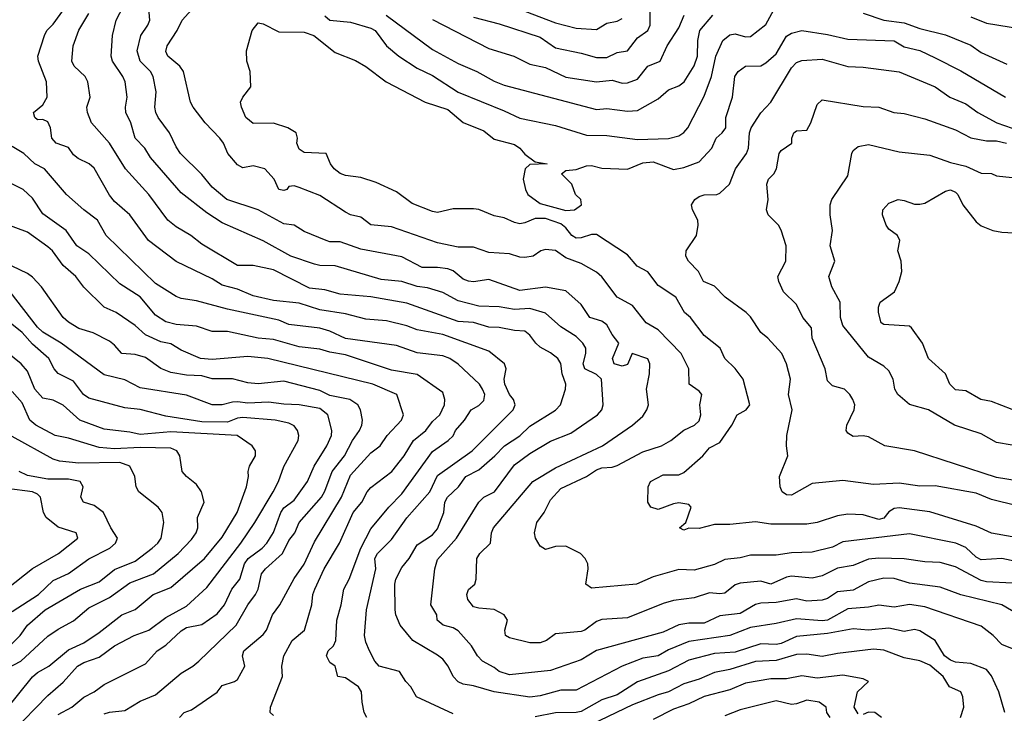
# Model space of a CAD drawing. Header units: metres. Extents: x -46681 to -43747, y -240911 to -237677.
# Tile 719 of 1056: x -46119 to -46023, y -238284 to -238216. Entities that reach past the tile are written whole.
import ezdxf

# ---------------------------------------------------------------- set-up
doc = ezdxf.new("R2010")
doc.units = ezdxf.units.M
doc.layers.add('CONTOUR_INDEX', color=1, linetype='Continuous')
doc.layers.add('CONTOUR_INTER', color=3, linetype='Continuous')

msp = doc.modelspace()

# ---------------------------------------------------------------- linework, layer by layer
at = {"layer": 'CONTOUR_INDEX'}
for points, elevation in [([(-46022.059, -238278.02), (-46023.595, -238277.386), (-46024.431, -238276.52), (-46025.595, -238275.61), (-46031.095, -238273.742), (-46032.595, -238273.501), (-46034.095, -238273.769), (-46035.595, -238273.553), (-46036.595, -238273.773), (-46038.595, -238273.929), (-46040.595, -238275.027), (-46041.095, -238275.102), (-46043.595, -238274.891), (-46045.595, -238275.367), (-46048.095, -238275.746), (-46050.099, -238276.52), (-46054.095, -238277.113), (-46056.095, -238277.915), (-46057.095, -238278.503), (-46058.595, -238278.723), (-46060.595, -238279.499), (-46065.095, -238281.855), (-46066.595, -238281.862), (-46068.595, -238282.403), (-46069.595, -238282.535), (-46073.095, -238282.02), (-46075.095, -238281.433), (-46076.095, -238281.278), (-46076.595, -238281.044), (-46077.095, -238280.507), (-46077.558, -238279.52), (-46078.095, -238278.844), (-46078.595, -238278.426), (-46081.03, -238277.02), (-46082.262, -238275.52), (-46082.674, -238274.52), (-46082.737, -238274.02), (-46082.764, -238271.52), (-46082.672, -238271.02), (-46082.095, -238269.896), (-46081.387, -238269.02), (-46080.595, -238267.682), (-46079.095, -238266.705), (-46078.595, -238266.119), (-46077.99, -238264.52), (-46077.898, -238263.52), (-46077.65, -238263.02), (-46076.555, -238262.02), (-46075.832, -238261.02), (-46074.595, -238260.377), (-46073.016, -238259.02), (-46072.062, -238258.02), (-46070.595, -238257.05), (-46069.595, -238256.124), (-46067.095, -238254.557), (-46066.629, -238254.02), (-46066.113, -238252.52), (-46066.086, -238252.02), (-46066.447, -238251.02), (-46066.595, -238249.988), (-46066.878, -238249.52), (-46067.595, -238248.95), (-46068.595, -238248.403), (-46069.031, -238248.02), (-46069.595, -238247.229), (-46070.095, -238246.853), (-46071.095, -238246.791), (-46072.595, -238246.478), (-46073.595, -238246.473), (-46075.095, -238246.011), (-46076.595, -238245.906), (-46081.595, -238244.121), (-46085.095, -238243.51), (-46088.095, -238243.249), (-46089.595, -238242.814), (-46091.095, -238242.65), (-46094.595, -238240.854), (-46096.595, -238240.434), (-46098.095, -238240.455), (-46101.595, -238238.377), (-46102.656, -238237.52), (-46104.095, -238236.674), (-46104.904, -238236.02), (-46106.765, -238233.52), (-46109.04, -238231.02), (-46110.595, -238228.52), (-46112.331, -238226.52), (-46112.74, -238225.52), (-46112.811, -238225.02), (-46112.484, -238224.02), (-46112.713, -238222.52), (-46112.97, -238222.02), (-46114.035, -238221.02), (-46114.271, -238220.52), (-46114.138, -238219.02), (-46113.595, -238217.485), (-46112.595, -238215.867)], 120), ([(-46075.095, -238216.227), (-46072.595, -238216.89), (-46068.595, -238218.194), (-46067.095, -238219.216), (-46064.595, -238219.735), (-46063.095, -238220.178), (-46062.095, -238220.149), (-46061.095, -238219.679), (-46060.095, -238219.527), (-46059.095, -238218.231), (-46058.088, -238217.52), (-46057.876, -238217.02), (-46057.879, -238215.52)], 120), ([(-46022.095, -238263.883), (-46024.595, -238263.263), (-46026.095, -238262.645), (-46030.095, -238261.944), (-46031.595, -238261.973), (-46033.595, -238261.664), (-46036.095, -238261.796), (-46039.095, -238261.41), (-46042.095, -238261.703), (-46044.095, -238262.842), (-46044.595, -238262.816), (-46045.019, -238262.52), (-46045.208, -238262.02), (-46045.269, -238261.02), (-46044.458, -238259.02), (-46044.589, -238258.02), (-46044.549, -238257.02), (-46044.03, -238254.52), (-46044.38, -238253.02), (-46044.201, -238251.52), (-46044.578, -238250.02), (-46045.052, -238249.02), (-46046.41, -238247.52), (-46047.095, -238246.976), (-46048.095, -238245.44), (-46048.503, -238245.02), (-46050.563, -238243.52), (-46051.595, -238242.46), (-46052.689, -238242.02), (-46053.159, -238241.02), (-46054.143, -238240.02), (-46054.381, -238239.52), (-46054.372, -238239.02), (-46053.356, -238237.52), (-46053.187, -238236.52), (-46053.221, -238236.02), (-46053.734, -238235.02), (-46053.835, -238234.52), (-46053.516, -238234.02), (-46053.095, -238233.708), (-46052.595, -238233.549), (-46051.381, -238233.52), (-46051.095, -238233.398), (-46050.137, -238232.52), (-46049.553, -238231.02), (-46048.497, -238229.52), (-46048.287, -238229.02), (-46048.194, -238227.52), (-46048.04, -238227.02), (-46047.095, -238225.557), (-46046.095, -238224.52), (-46044.095, -238221.165), (-46043.595, -238220.654), (-46043.095, -238220.461), (-46041.095, -238220.34), (-46038.595, -238221.032), (-46037.095, -238221.097), (-46033.595, -238221.553), (-46030.095, -238223.036), (-46028.664, -238224.02), (-46027.095, -238224.688), (-46025.914, -238225.52), (-46024.083, -238226.52), (-46021.095, -238227.572)], 125), ([(-46111.095, -238284.158), (-46110.595, -238283.985), (-46109.095, -238283.854), (-46107.595, -238282.944), (-46106.095, -238282.303), (-46103.595, -238280.182), (-46102.457, -238279.52), (-46101.874, -238279.02), (-46098.252, -238275.52), (-46097.095, -238273.52), (-46096.34, -238272.52), (-46096.097, -238272.02), (-46095.758, -238270.52), (-46095.395, -238270.02), (-46093.712, -238268.52), (-46093.095, -238267.276), (-46092.516, -238266.52), (-46092.102, -238265.52), (-46089.93, -238263.02), (-46089.595, -238262.453), (-46088.879, -238260.52), (-46087.666, -238259.02), (-46086.898, -238257.52), (-46086.23, -238256.52), (-46085.993, -238256.02), (-46085.931, -238255.52), (-46086.132, -238254.52), (-46086.378, -238254.02), (-46087.154, -238253.52), (-46089.095, -238253.134), (-46090.095, -238252.634), (-46093.595, -238251.739), (-46096.095, -238251.994), (-46097.095, -238251.9), (-46098.595, -238251.498), (-46100.595, -238251.499), (-46101.595, -238251.203), (-46103.095, -238251.138), (-46104.595, -238250.881), (-46105.595, -238250.479), (-46107.095, -238249.429), (-46108.095, -238249.117), (-46109.395, -238249.02), (-46110.095, -238248.211), (-46110.595, -238247.838), (-46112.168, -238247.02), (-46113.595, -238246.603), (-46114.595, -238245.959), (-46115.115, -238245.52), (-46117.211, -238242.52), (-46118.095, -238241.599), (-46118.595, -238241.21), (-46120.069, -238240.52)], 115), ([(-46120.291, -238277.52), (-46119.29, -238276.52), (-46118.586, -238275.52), (-46116.862, -238274.02), (-46113.421, -238272.02), (-46111.595, -238271.283), (-46110.095, -238270.096), (-46108.095, -238269.279), (-46106.438, -238268.02), (-46105.867, -238267.52), (-46105.56, -238267.02), (-46105.289, -238265.52), (-46105.442, -238264.52), (-46105.843, -238264.02), (-46107.718, -238262.52), (-46108.005, -238262.02), (-46108.116, -238261.02), (-46108.595, -238260), (-46109.595, -238259.669), (-46113.595, -238259.728), (-46115.455, -238259.52), (-46116.095, -238259.334), (-46120.095, -238257.119)], 110)]:
    msp.add_lwpolyline(points, dxfattribs=dict(at, elevation=elevation))
at = {"layer": 'CONTOUR_INTER'}
for points, elevation in [([(-46077.095, -238284.166), (-46080.657, -238282.52), (-46081.193, -238281.52), (-46081.696, -238281.02), (-46082.311, -238280.02), (-46084.282, -238279.52), (-46084.733, -238279.02), (-46085.236, -238278.02), (-46085.595, -238277.183), (-46085.718, -238276.52), (-46085.525, -238274.02), (-46084.612, -238270.02), (-46084.72, -238269.02), (-46084.451, -238268.52), (-46083.095, -238267.153), (-46081.595, -238265.055), (-46079.349, -238262.52), (-46078.595, -238260.909), (-46075.245, -238258.52), (-46071.23, -238254.52), (-46071.042, -238254.02), (-46071.194, -238253.52), (-46071.595, -238253.016), (-46072.031, -238252.02), (-46072.098, -238251.52), (-46071.916, -238250.52), (-46072.081, -238250.02), (-46073.595, -238248.815), (-46078.095, -238247.185), (-46080.595, -238246.711), (-46081.595, -238246.333), (-46083.595, -238245.836), (-46085.595, -238245.673), (-46087.595, -238245.155), (-46090.095, -238244.76), (-46092.095, -238244.12), (-46094.595, -238243.843), (-46096.595, -238243.395), (-46098.095, -238242.767), (-46099.595, -238242.378), (-46100.595, -238241.733), (-46104.095, -238240.053), (-46106.789, -238238.02), (-46108.614, -238235.52), (-46110.095, -238234.22), (-46110.595, -238233.598), (-46112.095, -238230.959), (-46112.581, -238230.52), (-46113.658, -238230.02), (-46114.095, -238229.646), (-46114.595, -238228.932), (-46115.791, -238228.52), (-46116.215, -238228.02), (-46116.328, -238227.02), (-46116.595, -238226.445), (-46117.095, -238226.214), (-46117.595, -238226.227), (-46117.859, -238226.02), (-46118.015, -238225.52), (-46117.095, -238224.764), (-46116.681, -238224.02), (-46116.727, -238222.52), (-46117.527, -238220.52), (-46117.585, -238220.02), (-46116.911, -238218.02), (-46116.69, -238217.52), (-46116.095, -238216.907), (-46114.706, -238215.02)], 119), ([(-46020.191, -238275.52), (-46023.595, -238273.529), (-46027.595, -238272.547), (-46029.595, -238271.809), (-46032.595, -238271.412), (-46034.095, -238270.974), (-46035.095, -238270.94), (-46036.595, -238271.286), (-46038.095, -238272.107), (-46039.595, -238272.269), (-46040.595, -238272.932), (-46041.095, -238273.078), (-46042.595, -238273.177), (-46043.595, -238272.96), (-46045.595, -238273.319), (-46047.095, -238273.373), (-46047.595, -238273.496), (-46049.095, -238274.392), (-46051.095, -238274.607), (-46052.595, -238275.324), (-46054.095, -238275.321), (-46055.095, -238275.487), (-46056.595, -238276.204), (-46063.095, -238278.001), (-46064.595, -238278.909), (-46067.595, -238279.924), (-46071.595, -238280.352), (-46072.595, -238280.044), (-46073.095, -238279.63), (-46074.22, -238279.02), (-46074.712, -238278.52), (-46075.308, -238277.52), (-46076.595, -238276.074), (-46077.095, -238275.774), (-46078.057, -238275.52), (-46078.643, -238275.02), (-46078.682, -238274.52), (-46079.244, -238273.52), (-46078.856, -238270.02), (-46078.595, -238269.111), (-46076.755, -238267.02), (-46074.574, -238263.52), (-46074.095, -238263.049), (-46073.059, -238262.52), (-46071.095, -238259.892), (-46069.595, -238258.765), (-46067.595, -238257.591), (-46065.595, -238256.786), (-46063.024, -238255.02), (-46062.595, -238254.52), (-46062.441, -238254.02), (-46062.629, -238251.52), (-46063.095, -238251.084), (-46064.256, -238250.52), (-46064.403, -238250.02), (-46064.141, -238249.02), (-46064.152, -238248.52), (-46064.434, -238248.02), (-46065.095, -238247.355), (-46066.595, -238246.416), (-46068.095, -238245.101), (-46069.595, -238244.651), (-46071.095, -238244.74), (-46072.595, -238244.482), (-46074.595, -238244.407), (-46076.595, -238243.88), (-46078.095, -238243.092), (-46079.595, -238242.613), (-46080.595, -238242.493), (-46082.095, -238242.001), (-46084.095, -238241.8), (-46088.595, -238240.481), (-46090.095, -238240.45), (-46090.595, -238240.331), (-46092.925, -238239.52), (-46095.595, -238238.035), (-46099.595, -238236.291), (-46101.095, -238235.301), (-46103.595, -238233.359), (-46106.595, -238229.908), (-46107.14, -238229.02), (-46108.073, -238228.02), (-46108.52, -238226.52), (-46108.994, -238225.52), (-46109.044, -238225.02), (-46108.871, -238224.02), (-46109.073, -238222.52), (-46109.273, -238222.02), (-46110.296, -238220.52), (-46110.433, -238220.02), (-46110.293, -238218.02), (-46109.948, -238216.52), (-46108.893, -238214.52)], 121), ([(-46022.595, -238271.414), (-46025.095, -238271.298), (-46025.595, -238271.159), (-46028.095, -238269.826), (-46029.595, -238269.404), (-46031.095, -238269.354), (-46033.095, -238269.045), (-46035.595, -238268.969), (-46036.595, -238269.092), (-46038.095, -238269.697), (-46039.595, -238269.962), (-46041.095, -238270.695), (-46042.095, -238270.922), (-46044.095, -238270.741), (-46044.595, -238270.842), (-46046.095, -238271.524), (-46047.095, -238271.213), (-46049.095, -238271.42), (-46049.595, -238271.6), (-46050.595, -238272.394), (-46051.095, -238272.468), (-46052.095, -238272.35), (-46053.595, -238272.856), (-46055.595, -238273.113), (-46056.595, -238273.391), (-46060.095, -238274.799), (-46062.595, -238274.98), (-46063.095, -238275.162), (-46064.234, -238276.02), (-46064.595, -238276.147), (-46067.095, -238276.361), (-46067.977, -238277.02), (-46068.595, -238277.235), (-46069.595, -238277.253), (-46071.595, -238276.751), (-46071.978, -238276.52), (-46072.046, -238276.02), (-46071.797, -238275.02), (-46072.095, -238274.52), (-46073.095, -238273.976), (-46074.595, -238273.866), (-46075.095, -238273.714), (-46075.657, -238273.02), (-46075.757, -238272.52), (-46075.595, -238272.035), (-46074.959, -238271.52), (-46074.838, -238271.02), (-46074.759, -238269.02), (-46074.468, -238268.52), (-46073.427, -238267.52), (-46073.35, -238266.52), (-46073.163, -238266.02), (-46069.312, -238261.52), (-46067.095, -238260.161), (-46062.523, -238258.02), (-46059.585, -238256.02), (-46058.595, -238255.135), (-46058.186, -238254.52), (-46058.024, -238254.02), (-46058.218, -238252.52), (-46057.94, -238251.02), (-46057.902, -238250.02), (-46058.095, -238249.562), (-46059.636, -238249.02), (-46060.095, -238250.114), (-46060.595, -238250.255), (-46061.373, -238250.02), (-46061.539, -238249.52), (-46060.932, -238248.02), (-46061.595, -238247.159), (-46062.095, -238246.216), (-46062.595, -238245.873), (-46063.75, -238245.52), (-46064.595, -238244.245), (-46066.095, -238242.921), (-46068.095, -238242.566), (-46070.595, -238242.871), (-46073.595, -238241.808), (-46075.095, -238242.028), (-46075.595, -238241.959), (-46076.095, -238241.765), (-46077.095, -238240.953), (-46077.595, -238240.769), (-46078.595, -238240.627), (-46080.095, -238240.637), (-46082.095, -238239.595), (-46086.095, -238238.861), (-46088.095, -238238.124), (-46089.095, -238238.132), (-46089.473, -238238.02), (-46091.595, -238237.142), (-46092.595, -238236.515), (-46093.595, -238236.368), (-46096.095, -238235.008), (-46099.147, -238234.02), (-46100.595, -238232.8), (-46101.595, -238231.57), (-46103.651, -238229.52), (-46104.095, -238228.882), (-46104.754, -238227.52), (-46105.858, -238226.02), (-46106.084, -238225.52), (-46106.156, -238225.02), (-46106.05, -238223.52), (-46106.329, -238222.02), (-46106.59, -238221.52), (-46107.594, -238220.52), (-46107.887, -238219.52), (-46107.537, -238218.02), (-46106.84, -238217.02), (-46106.661, -238216.52), (-46106.791, -238215.02)], 122), ([(-46021.595, -238269.436), (-46023.595, -238269.022), (-46025.595, -238269.14), (-46026.095, -238268.881), (-46027.095, -238267.95), (-46028.087, -238267.52), (-46032.595, -238266.622), (-46039.095, -238267.385), (-46040.095, -238267.899), (-46042.095, -238268.412), (-46044.095, -238268.453), (-46045.595, -238268.703), (-46048.095, -238268.7), (-46049.095, -238268.959), (-46050.595, -238269.108), (-46051.595, -238269.59), (-46053.595, -238270.14), (-46055.095, -238270.075), (-46057.595, -238270.796), (-46059.21, -238271.52), (-46063.595, -238271.918), (-46064.142, -238271.52), (-46063.916, -238270.02), (-46063.957, -238269.52), (-46064.226, -238269.02), (-46064.682, -238268.52), (-46066.095, -238267.829), (-46067.095, -238267.839), (-46068.095, -238268.141), (-46068.595, -238267.818), (-46069.056, -238267.02), (-46069.161, -238266.52), (-46068.94, -238265.52), (-46068.199, -238264.52), (-46067.595, -238263.31), (-46066.595, -238262.205), (-46064.095, -238261.012), (-46063.095, -238260.373), (-46062.595, -238260.167), (-46061.595, -238260.103), (-46061.095, -238259.934), (-46058.595, -238258.617), (-46056.782, -238258.02), (-46055.864, -238257.52), (-46054.595, -238256.507), (-46053.547, -238256.02), (-46053.095, -238255.578), (-46052.933, -238255.02), (-46053.016, -238254.02), (-46052.824, -238253.02), (-46053.095, -238252.684), (-46054.06, -238252.02), (-46054.116, -238250.52), (-46054.861, -238249.02), (-46057.095, -238246.705), (-46058.252, -238246.02), (-46059.595, -238244.353), (-46061.095, -238243.535), (-46062.595, -238241.544), (-46063.095, -238241.109), (-46064.595, -238240.261), (-46066.095, -238239.711), (-46067.095, -238238.984), (-46068.095, -238238.894), (-46068.545, -238239.02), (-46069.27, -238239.52), (-46070.095, -238239.674), (-46070.595, -238239.634), (-46071.595, -238239.293), (-46073.595, -238239.164), (-46075.095, -238238.655), (-46076.595, -238238.647), (-46078.595, -238238.246), (-46083.095, -238236.666), (-46085.095, -238236.478), (-46086.095, -238235.717), (-46087.095, -238235.495), (-46087.595, -238235.256), (-46090.095, -238233.629), (-46092.095, -238232.831), (-46092.595, -238232.687), (-46093.095, -238232.756), (-46093.314, -238233.02), (-46093.595, -238233.126), (-46094.095, -238233.042), (-46094.535, -238232.02), (-46095.457, -238231.02), (-46096.595, -238230.715), (-46097.595, -238230.908), (-46098.095, -238230.624), (-46099.06, -238229.52), (-46099.477, -238228.52), (-46099.821, -238228.02), (-46101.266, -238226.52), (-46102.418, -238225.02), (-46102.704, -238224.52), (-46103.374, -238221.52), (-46103.721, -238221.02), (-46104.899, -238220.02), (-46105.095, -238219.584), (-46104.97, -238219.02), (-46103.983, -238217.52), (-46103.495, -238216.52), (-46102.595, -238215.517)], 123), ([(-46089.595, -238216.115), (-46089.095, -238216.526), (-46087.095, -238216.713), (-46085.095, -238217.299), (-46084.69, -238217.52), (-46083.595, -238219.012), (-46082.364, -238220.02), (-46080.595, -238221.194), (-46079.095, -238221.924), (-46076.595, -238223.553), (-46072.095, -238225.352), (-46070.595, -238226.075), (-46067.095, -238226.805), (-46064.095, -238227.729), (-46062.095, -238227.774), (-46059.095, -238228.146), (-46056.095, -238228.053), (-46055.095, -238227.787), (-46054.595, -238227.472), (-46054.208, -238227.02), (-46052.595, -238223.942), (-46051.893, -238222.02), (-46051.459, -238220.02), (-46050.787, -238218.52), (-46050.095, -238217.949), (-46049.595, -238217.855), (-46048.595, -238218.134), (-46048.095, -238218.125), (-46046.595, -238216.945), (-46045.806, -238215.52)], 123), ([(-46083.621, -238216.02), (-46079.095, -238219.386), (-46076.595, -238220.745), (-46074.763, -238221.52), (-46073.095, -238222.472), (-46072.095, -238222.873), (-46063.095, -238225.232), (-46062.095, -238225.145), (-46060.095, -238225.382), (-46059.095, -238225.334), (-46057.095, -238224.179), (-46056.095, -238223.325), (-46055.095, -238222.923), (-46054.566, -238222.52), (-46053.595, -238220.97), (-46053.27, -238220.02), (-46053.226, -238218.52), (-46053.028, -238217.52), (-46051.751, -238216.02)], 122), ([(-46079.095, -238216.453), (-46073.595, -238219.275), (-46071.159, -238220.02), (-46069.595, -238220.808), (-46068.095, -238221.142), (-46066.095, -238222.084), (-46063.095, -238222.537), (-46061.595, -238222.369), (-46060.595, -238222.655), (-46060.095, -238222.645), (-46059.095, -238222.271), (-46058.09, -238221.02), (-46056.899, -238220.52), (-46056.222, -238219.02), (-46055.095, -238217.255), (-46054.564, -238216.02)], 121), ([(-46070.095, -238215.655), (-46067.095, -238216.797), (-46065.095, -238217.292), (-46063.095, -238217.422), (-46062.095, -238216.819), (-46061.095, -238216.633), (-46060.595, -238216.352)], 119), ([(-46037.095, -238215.835), (-46035.095, -238216.535), (-46033.095, -238216.792), (-46031.595, -238217.333), (-46029.095, -238217.954), (-46026.595, -238218.947), (-46025.595, -238219.662), (-46023.095, -238220.797)], 123), ([(-46026.595, -238216.21), (-46025.095, -238216.805), (-46020.67, -238217.52)], 122), ([(-46022.595, -238266.895), (-46024.595, -238266.539), (-46026.095, -238265.871), (-46030.595, -238264.467), (-46033.595, -238264.074), (-46034.095, -238264.125), (-46034.595, -238264.457), (-46035.095, -238265.099), (-46035.595, -238265.204), (-46037.095, -238264.752), (-46038.595, -238264.68), (-46039.595, -238264.855), (-46041.595, -238265.52), (-46042.595, -238265.677), (-46046.095, -238265.67), (-46047.595, -238265.449), (-46050.095, -238265.716), (-46051.595, -238265.708), (-46053.095, -238266.081), (-46054.095, -238266.074), (-46054.595, -238266.255), (-46055.026, -238266.02), (-46054.403, -238265.52), (-46053.878, -238264.02), (-46054.095, -238263.747), (-46055.095, -238263.599), (-46055.595, -238263.67), (-46057.095, -238264.222), (-46057.799, -238264.02), (-46058.1, -238263.52), (-46058.082, -238262.02), (-46057.831, -238261.52), (-46056.595, -238260.86), (-46055.095, -238260.869), (-46054.595, -238260.624), (-46052.737, -238259.02), (-46052.095, -238258.211), (-46051.095, -238257.707), (-46049.908, -238256.02), (-46049.389, -238255.02), (-46048.501, -238254.52), (-46048.144, -238254.02), (-46048.808, -238251.52), (-46049.595, -238250.479), (-46050.595, -238249.502), (-46051.055, -238248.52), (-46052.595, -238247.263), (-46053.956, -238245.52), (-46054.525, -238245.02), (-46055.363, -238243.52), (-46057.095, -238242.4), (-46058.095, -238241.063), (-46059.155, -238240.52), (-46060.095, -238239.418), (-46063.095, -238237.421), (-46063.595, -238237.408), (-46064.595, -238237.759), (-46065.095, -238237.779), (-46065.496, -238237.52), (-46066.095, -238236.78), (-46066.595, -238236.387), (-46068.095, -238235.864), (-46069.095, -238235.859), (-46070.095, -238236.301), (-46070.595, -238236.373), (-46071.095, -238236.266), (-46072.095, -238235.784), (-46073.095, -238235.6), (-46074.595, -238234.994), (-46075.095, -238234.918), (-46077.095, -238234.904), (-46078.595, -238235.263), (-46079.095, -238235.185), (-46081.095, -238234.386), (-46082.595, -238233.26), (-46084.595, -238232.336), (-46086.095, -238231.874), (-46087.595, -238231.684), (-46088.095, -238231.464), (-46088.683, -238231.02), (-46089.04, -238230.52), (-46089.458, -238229.52), (-46091.595, -238229.434), (-46092.095, -238229.092), (-46092.308, -238228.52), (-46092.256, -238228.02), (-46092.387, -238227.52), (-46093.192, -238227.02), (-46094.595, -238226.582), (-46096.595, -238226.598), (-46097.302, -238226.02), (-46097.732, -238225.02), (-46097.814, -238224.52), (-46097.58, -238224.02), (-46096.795, -238223.02), (-46096.89, -238221.52), (-46097.193, -238220.52), (-46097.228, -238219.52), (-46096.68, -238217.52), (-46096.095, -238216.797), (-46095.595, -238216.885), (-46094.095, -238217.669), (-46091.595, -238217.685), (-46090.682, -238218.02), (-46088.595, -238219.672), (-46086.595, -238220.468), (-46085.595, -238221.048), (-46083.625, -238222.52), (-46079.816, -238224.52), (-46077.595, -238225.239), (-46076.095, -238226.516), (-46074.095, -238227.299), (-46073.095, -238228.116), (-46071.095, -238228.642), (-46070.578, -238229.02), (-46070.095, -238229.595), (-46069.095, -238230.333), (-46067.913, -238230.52), (-46069.595, -238230.612), (-46070.072, -238231.02), (-46070.264, -238232.02), (-46070.043, -238233.02), (-46069.802, -238233.52), (-46068.595, -238234.386), (-46066.095, -238235.09), (-46065.249, -238235.02), (-46064.566, -238234.52), (-46064.65, -238234.02), (-46065.165, -238233.52), (-46065.507, -238232.52), (-46066.507, -238231.52), (-46066.095, -238231.169), (-46065.095, -238231.082), (-46064.095, -238230.716), (-46063.595, -238230.7), (-46062.595, -238230.946), (-46060.095, -238231.052), (-46058.595, -238230.436), (-46057.595, -238230.331), (-46055.595, -238231.081), (-46054.595, -238230.903), (-46053.095, -238230.329), (-46051.871, -238229.02), (-46051.424, -238228.02), (-46050.842, -238227.52), (-46050.486, -238227.02), (-46050.482, -238226.02), (-46049.831, -238224.02), (-46049.621, -238222.02), (-46049.283, -238221.52), (-46048.595, -238221.023), (-46047.095, -238220.976), (-46046.595, -238220.696), (-46045.595, -238219.792), (-46044.595, -238218.07), (-46044.095, -238217.777), (-46043.095, -238217.531), (-46040.595, -238217.908), (-46038.595, -238218.39), (-46034.095, -238218.543), (-46033.095, -238219.116), (-46031.595, -238219.472), (-46030.095, -238220.187), (-46027.595, -238221.457), (-46023.221, -238224.02)], 124), ([(-46022.095, -238261.45), (-46024.095, -238261.124), (-46032.095, -238258.51), (-46035.005, -238258.02), (-46036.595, -238257.14), (-46037.095, -238257.041), (-46038.095, -238257.109), (-46038.595, -238256.81), (-46038.76, -238256.52), (-46038.703, -238256.02), (-46037.983, -238254.52), (-46037.933, -238254.02), (-46038.125, -238253.52), (-46038.402, -238253.02), (-46038.939, -238252.52), (-46040.095, -238252.182), (-46040.595, -238251.695), (-46040.826, -238250.52), (-46042.071, -238247.52), (-46042.148, -238246.52), (-46042.992, -238245.52), (-46043.595, -238244.259), (-46044.884, -238243.02), (-46045.342, -238242.02), (-46045.418, -238241.52), (-46044.656, -238240.02), (-46044.627, -238238.52), (-46045.095, -238237.002), (-46045.371, -238236.52), (-46046.381, -238235.52), (-46046.526, -238235.02), (-46046.378, -238234.02), (-46046.49, -238232.52), (-46046.326, -238232.02), (-46045.831, -238231.52), (-46045.547, -238231.02), (-46045.291, -238229.52), (-46045.095, -238229.242), (-46044.046, -238228.52), (-46044.061, -238228.02), (-46043.867, -238227.52), (-46043.595, -238227.299), (-46042.595, -238227.251), (-46042.203, -238226.52), (-46041.595, -238224.738), (-46041.095, -238224.282), (-46037.095, -238224.938), (-46035.595, -238224.993), (-46034.102, -238225.52), (-46033.095, -238225.61), (-46031.095, -238226.146), (-46028.095, -238227.211), (-46026.595, -238227.994), (-46025.095, -238228.273), (-46024.095, -238228.277), (-46023.146, -238228.52)], 126), ([(-46022.595, -238257.953), (-46024.095, -238257.69), (-46025.595, -238256.869), (-46028.196, -238256.02), (-46030.75, -238254.52), (-46032.595, -238253.991), (-46033.733, -238253.02), (-46034.015, -238252.52), (-46034.176, -238251.52), (-46034.595, -238250.715), (-46035.095, -238250.259), (-46036.595, -238249.38), (-46039.095, -238246.292), (-46039.319, -238245.52), (-46039.351, -238244.02), (-46040.163, -238242.52), (-46040.443, -238241.52), (-46039.877, -238240.02), (-46040.332, -238238.52), (-46040.1, -238237.02), (-46040.338, -238235.52), (-46040.335, -238234.52), (-46040.15, -238234.02), (-46038.595, -238231.688), (-46038.208, -238229.52), (-46038.095, -238229.229), (-46037.595, -238228.832), (-46036.595, -238228.655), (-46033.595, -238229.376), (-46030.595, -238229.69), (-46028.595, -238230.416), (-46027.095, -238230.772), (-46025.595, -238231.454), (-46024.595, -238231.476), (-46024.095, -238231.689), (-46022.595, -238231.865)], 127), ([(-46085.501, -238284.52), (-46085.744, -238284.02), (-46085.962, -238283.02), (-46086.01, -238282.02), (-46086.317, -238281.52), (-46087.595, -238280.656), (-46088.331, -238280.52), (-46088.593, -238279.52), (-46089.095, -238279.148), (-46089.446, -238278.52), (-46089.254, -238278.02), (-46088.754, -238277.52), (-46088.517, -238277.02), (-46088.422, -238275.02), (-46087.995, -238273.52), (-46087.745, -238272.02), (-46087.234, -238271.02), (-46086.076, -238268.02), (-46085.095, -238266.118), (-46083.355, -238264.02), (-46082.095, -238262.711), (-46079.095, -238258.598), (-46077.567, -238257.52), (-46077.095, -238257.041), (-46076.864, -238256.52), (-46075.962, -238255.52), (-46075.32, -238254.52), (-46074.595, -238254.089), (-46074.095, -238253.606), (-46074.002, -238253.02), (-46074.226, -238252.52), (-46074.527, -238252.02), (-46076.595, -238250.065), (-46077.402, -238249.52), (-46078.095, -238249.255), (-46080.595, -238248.962), (-46082.595, -238248.254), (-46087.595, -238247.576), (-46089.095, -238246.846), (-46090.095, -238246.541), (-46093.095, -238246.197), (-46094.095, -238245.778), (-46099.095, -238244.71), (-46102.095, -238243.884), (-46103.595, -238243.663), (-46104.095, -238243.473), (-46106.095, -238242.195), (-46110.907, -238237.52), (-46111.744, -238236.02), (-46113.095, -238235.027), (-46114.783, -238233.52), (-46116.926, -238231.02), (-46117.862, -238230.52), (-46118.945, -238229.52), (-46120.095, -238228.843)], 118), ([(-46094.595, -238284.322), (-46094.926, -238284.02), (-46094.889, -238283.52), (-46093.716, -238280.52), (-46093.779, -238279.52), (-46093.592, -238278.52), (-46092.783, -238277.02), (-46091.585, -238276.02), (-46090.861, -238273.52), (-46090.75, -238272.52), (-46090.559, -238272.02), (-46089.67, -238270.02), (-46088.156, -238267.52), (-46086.832, -238264.52), (-46085.976, -238263.52), (-46085.459, -238262.52), (-46085.095, -238262.1), (-46083.063, -238260.52), (-46081.843, -238259.02), (-46080.935, -238257.52), (-46079.734, -238256.52), (-46079.095, -238255.653), (-46078.385, -238255.02), (-46077.927, -238254.02), (-46077.896, -238253.52), (-46078.095, -238252.833), (-46080.595, -238251.076), (-46083.095, -238250.643), (-46087.595, -238249.17), (-46089.095, -238248.906), (-46090.095, -238248.588), (-46092.095, -238248.366), (-46094.595, -238247.648), (-46096.095, -238247.547), (-46099.095, -238246.892), (-46100.595, -238246.865), (-46102.095, -238246.371), (-46104.095, -238246.201), (-46105.095, -238245.952), (-46106.095, -238245.29), (-46107.595, -238243.507), (-46109.595, -238242.231), (-46112.595, -238239.322), (-46113.787, -238238.52), (-46114.813, -238237.02), (-46117.095, -238235.422), (-46118.095, -238233.866), (-46119, -238233.02), (-46121.595, -238231.741)], 117), ([(-46022.595, -238254.482), (-46024.595, -238253.7), (-46025.632, -238253.52), (-46027.095, -238252.661), (-46028.095, -238252.561), (-46028.659, -238252.02), (-46029.095, -238251.01), (-46030.733, -238249.52), (-46031.33, -238248.02), (-46032.406, -238246.52), (-46032.595, -238246.351), (-46035.095, -238246.191), (-46035.35, -238246.02), (-46035.622, -238245.02), (-46035.625, -238244.52), (-46035.461, -238244.02), (-46034.065, -238243.02), (-46033.594, -238242.02), (-46033.329, -238241.02), (-46033.408, -238240.02), (-46033.737, -238239.02), (-46033.532, -238238.02), (-46033.751, -238237.52), (-46034.595, -238236.895), (-46034.88, -238236.52), (-46035.221, -238235.52), (-46035.199, -238235.02), (-46034.595, -238234.372), (-46033.702, -238234.02), (-46033.095, -238234.096), (-46032.095, -238234.457), (-46031.595, -238234.467), (-46031.095, -238234.359), (-46029.095, -238233.209), (-46028.595, -238233.065), (-46028.095, -238233.281), (-46027.889, -238233.52), (-46027.393, -238234.52), (-46026.095, -238236.2), (-46025.595, -238236.578), (-46024.479, -238237.02), (-46023.595, -238237.194), (-46017.595, -238237.524)], 128), ([(-46103.772, -238284.52), (-46103.324, -238284.02), (-46102.595, -238283.759), (-46100.095, -238282.055), (-46099.595, -238281.388), (-46098.415, -238281.02), (-46098.095, -238280.81), (-46097.381, -238279.52), (-46097.624, -238278.52), (-46097.5, -238278.02), (-46095.595, -238276.436), (-46095.278, -238276.02), (-46094.694, -238274.52), (-46093.966, -238273.52), (-46092.595, -238270.971), (-46091.595, -238269.553), (-46090.595, -238267.403), (-46087.973, -238263.02), (-46087.095, -238260.906), (-46085.095, -238258.702), (-46084.187, -238258.02), (-46083.531, -238257.02), (-46082.112, -238255.52), (-46081.926, -238255.02), (-46082.584, -238253.02), (-46084.906, -238252.02), (-46095.154, -238249.52), (-46097.095, -238249.325), (-46100.595, -238249.597), (-46101.725, -238249.52), (-46103.595, -238248.714), (-46104.595, -238248.09), (-46105.595, -238247.897), (-46107.095, -238247.198), (-46108.095, -238246.283), (-46109.941, -238245.02), (-46111.095, -238244.493), (-46113.095, -238242.542), (-46113.858, -238241.52), (-46115.095, -238240.448), (-46116.147, -238239.02), (-46116.595, -238238.616), (-46118.595, -238237.182), (-46120.595, -238236.452)], 116), ([(-46115.595, -238284.226), (-46114.27, -238283.52), (-46113.095, -238282.524), (-46112.095, -238282.01), (-46111.095, -238281.304), (-46107.095, -238279.289), (-46105.952, -238278.02), (-46105.095, -238277.477), (-46103.595, -238276.06), (-46103.095, -238275.76), (-46101.595, -238275.438), (-46100.095, -238274.42), (-46099.391, -238273.52), (-46098.67, -238272.02), (-46097.89, -238271.02), (-46097.431, -238269.52), (-46097.069, -238269.02), (-46095.695, -238268.02), (-46095.236, -238267.52), (-46094.595, -238266.478), (-46093.88, -238264.52), (-46093.595, -238264.085), (-46092.595, -238263.318), (-46091.297, -238261.52), (-46090.618, -238260.02), (-46089.408, -238258.02), (-46088.958, -238257.02), (-46088.918, -238256.52), (-46089.311, -238255.02), (-46090.095, -238254.397), (-46092.095, -238254.017), (-46093.595, -238253.983), (-46095.095, -238253.762), (-46097.095, -238253.855), (-46098.095, -238253.752), (-46098.595, -238253.758), (-46099.595, -238254.046), (-46100.595, -238254.041), (-46103.095, -238253.097), (-46107.595, -238252.381), (-46109.095, -238251.607), (-46111.095, -238251.118), (-46115.294, -238248.02), (-46117.095, -238246.958), (-46117.595, -238246.469), (-46120.29, -238243.02)], 114), ([(-46120.134, -238286.02), (-46116.595, -238282.384), (-46115.095, -238281.068), (-46113.704, -238279.52), (-46113.095, -238279.168), (-46111.595, -238278.648), (-46110.095, -238277.523), (-46108.171, -238276.52), (-46106.751, -238276.02), (-46105.095, -238274.769), (-46103.095, -238273.658), (-46101.095, -238271.86), (-46097.789, -238267.52), (-46096.421, -238265.52), (-46094.62, -238262.52), (-46094.119, -238261.52), (-46093.595, -238260.042), (-46092.198, -238257.52), (-46092.127, -238257.02), (-46092.272, -238256.52), (-46092.595, -238256.087), (-46093.095, -238255.818), (-46094.446, -238255.52), (-46097.595, -238255.268), (-46098.095, -238255.316), (-46099.095, -238255.711), (-46101.595, -238255.698), (-46105.095, -238255.138), (-46107.595, -238254.5), (-46109.095, -238254.319), (-46112.595, -238253.391), (-46113.136, -238253.02), (-46114.095, -238251.728), (-46115.595, -238250.981), (-46115.988, -238250.52), (-46116.494, -238249.52), (-46118.095, -238248.13), (-46119.095, -238246.977), (-46120.276, -238246.02)], 113), ([(-46120.892, -238284.02), (-46118.095, -238280.55), (-46117.595, -238280.122), (-46116.51, -238279.52), (-46114.595, -238277.919), (-46113.095, -238277.242), (-46111.595, -238276.235), (-46109.376, -238274.52), (-46108.095, -238273.989), (-46106.344, -238272.52), (-46104.595, -238271.859), (-46101.318, -238269.02), (-46099.595, -238266.92), (-46098.143, -238264.52), (-46097.228, -238262.02), (-46097.021, -238261.02), (-46097.079, -238260.52), (-46096.93, -238260.02), (-46096.34, -238259.02), (-46096.339, -238258.52), (-46096.663, -238258.02), (-46098.133, -238257.02), (-46104.595, -238256.664), (-46107.595, -238256.925), (-46108.595, -238256.697), (-46111.095, -238256.414), (-46113.482, -238255.52), (-46115.095, -238254.076), (-46116.095, -238253.59), (-46117.095, -238253.377), (-46117.853, -238252.52), (-46118.595, -238250.741), (-46119.186, -238250.02), (-46121.095, -238248.5)], 112), ([(-46120.595, -238279.748), (-46119.242, -238279.02), (-46116.595, -238276.595), (-46115.595, -238275.9), (-46114.095, -238275.092), (-46112.595, -238273.835), (-46110.595, -238272.828), (-46108.595, -238271.374), (-46106.293, -238270.52), (-46103.878, -238268.52), (-46102.595, -238267.173), (-46102.152, -238266.52), (-46101.982, -238266.02), (-46102, -238265.02), (-46101.35, -238263.52), (-46101.625, -238262.52), (-46102.095, -238261.786), (-46103.085, -238261.02), (-46103.507, -238260.52), (-46103.734, -238259.02), (-46104.038, -238258.52), (-46104.595, -238258.269), (-46107.595, -238258.177), (-46110.095, -238258.316), (-46111.595, -238258.202), (-46114.595, -238257.279), (-46115.876, -238257.02), (-46117.769, -238256.02), (-46118.358, -238255.52), (-46119.095, -238253.839), (-46120.095, -238252.729)], 111), ([(-46120.095, -238274.198), (-46117.505, -238272.52), (-46116.095, -238271.159), (-46114.595, -238270.495), (-46112.595, -238269.06), (-46110.541, -238268.02), (-46110.013, -238267.52), (-46109.815, -238267.02), (-46110.457, -238266.02), (-46111.185, -238264.52), (-46112.095, -238263.86), (-46113.129, -238263.52), (-46113.372, -238263.02), (-46113.169, -238262.02), (-46113.434, -238261.52), (-46114.595, -238261.294), (-46116.595, -238261.269), (-46118.595, -238260.923), (-46119.382, -238260.52)], 109), ([(-46120.595, -238271.988), (-46118.095, -238270.001), (-46115.573, -238268.52), (-46113.692, -238267.02), (-46113.839, -238266.52), (-46115.595, -238265.952), (-46116.78, -238265.02), (-46117.027, -238264.52), (-46117.33, -238263.02), (-46117.595, -238262.733), (-46118.095, -238262.5), (-46120.595, -238262.2)], 108), ([(-46023.286, -238284.02), (-46023.867, -238282.02), (-46024.595, -238280.446), (-46025.095, -238279.841), (-46026.595, -238279.245), (-46028.095, -238279.112), (-46028.595, -238278.916), (-46029.19, -238278.52), (-46030.095, -238277.009), (-46031.595, -238276.085), (-46032.095, -238275.946), (-46033.095, -238276.129), (-46034.595, -238275.807), (-46036.595, -238276.003), (-46038.095, -238275.888), (-46040.595, -238276.315), (-46043.595, -238276.634), (-46045.095, -238277.31), (-46045.595, -238277.418), (-46047.095, -238277.326), (-46049.595, -238278.141), (-46051.595, -238278.287), (-46054.095, -238278.94), (-46056.095, -238279.965), (-46059.095, -238281.027), (-46061.095, -238282.306), (-46062.595, -238282.783), (-46064.595, -238283.933), (-46065.095, -238284.048), (-46067.095, -238284.073), (-46069.095, -238284.465)], 119), ([(-46027.619, -238284.52), (-46027.282, -238283.52), (-46027.375, -238282.52), (-46027.595, -238282.009), (-46028.693, -238281.52), (-46029.315, -238280.52), (-46030.595, -238279.423), (-46031.595, -238279.009), (-46033.095, -238278.715), (-46035.095, -238277.964), (-46036.095, -238277.867), (-46039.595, -238278.264), (-46041.095, -238278.583), (-46042.595, -238278.337), (-46043.595, -238278.369), (-46045.595, -238278.977), (-46047.595, -238279.048), (-46050.095, -238279.834), (-46051.595, -238280.135), (-46053.095, -238280.785), (-46054.595, -238281.242), (-46056.095, -238282.019), (-46057.095, -238282.294), (-46059.595, -238283.282), (-46063.595, -238285.194)], 118), ([(-46037.595, -238284.162), (-46037.988, -238283.52), (-46037.659, -238282.02), (-46036.595, -238281.012), (-46037.095, -238280.75), (-46039.095, -238280.39), (-46041.595, -238280.677), (-46043.095, -238280.466), (-46044.595, -238280.756), (-46046.095, -238280.764), (-46048.595, -238281.157), (-46050.095, -238281.823), (-46052.595, -238282.481), (-46054.095, -238283.202), (-46055.595, -238283.696), (-46057.595, -238284.712)], 117), ([(-46040.32, -238284.52), (-46040.657, -238284.02), (-46040.727, -238283.52), (-46041.404, -238283.02), (-46042.595, -238282.831), (-46043.595, -238283.194), (-46044.095, -238283.242), (-46045.595, -238282.899), (-46049.095, -238283.772), (-46050.595, -238284.343)], 116), ([(-46035.328, -238284.52), (-46035.966, -238284.02), (-46036.595, -238284.016), (-46037.095, -238284.214)], 117)]:
    msp.add_lwpolyline(points, dxfattribs=dict(at, elevation=elevation))

doc.saveas('drawing.dxf')
